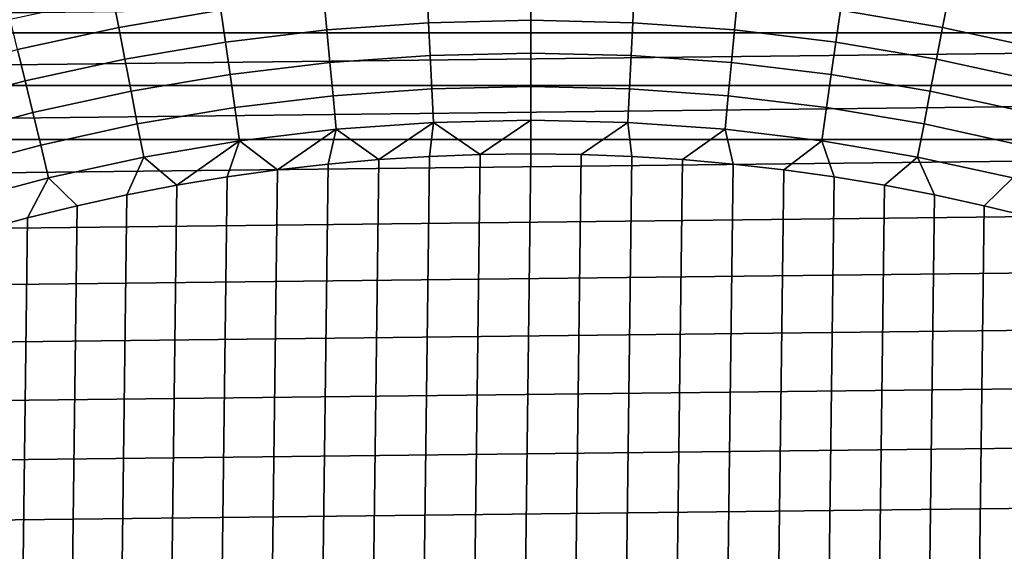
# Model space of a CAD drawing. Header units: metres. Extents: x -109 to 109, y -342 to 66.
# Tile 333 of 512: x -4.32 to 4, y 13.64 to 18.13. Entities that reach past the tile are written whole.
import ezdxf

# ---------------------------------------------------------------- set-up
doc = ezdxf.new("R2010")
doc.units = ezdxf.units.M
doc.layers.add('solid_K_24_62_16_000B91', color=7, linetype='CONTINUOUS')

msp = doc.modelspace()

# ---------------------------------------------------------------- linework, layer by layer
at = {"layer": 'solid_K_24_62_16_000B91'}
for points in [[(18.951792, 18.457472, 84.926178), (-18.951799, 18.457464, 84.926178), (-19.368544, 18.021236, 84.926178)], [(19.368538, 18.021244, 84.926178), (18.951792, 18.457472, 84.926178), (-19.368544, 18.021236, 84.926178)], [(-3.531988, 18.325695, -66.637932), (-2.656016, 18.472998, -66.637932), (-2.61844, 18.211653, -66.747398), (-3.48202, 18.066435, -66.747398)], [(-0.875456, 18.378088, -66.747398), (0, 18.398928, -66.747398), (0, 18.127752, -66.83773), (-0.862553, 18.10722, -66.83773)], [(0.862553, 18.10722, -66.83773), (0, 18.127752, -66.83773), (0, 18.398928, -66.747398), (0.875456, 18.378088, -66.747398)], [(2.656016, 18.472998, -66.637932), (3.531988, 18.325695, -66.637932), (3.48202, 18.066435, -66.747398), (2.61844, 18.211653, -66.747398)], [(-4.399959, 18.136879, -66.637932), (-3.531988, 18.325695, -66.637932), (-3.48202, 18.066435, -66.747398), (-4.337711, 17.880291, -66.747398)], [(-2.61844, 18.211653, -66.747398), (-1.748929, 18.315615, -66.747398), (-1.723152, 18.045668, -66.83773), (-2.579848, 17.943237, -66.83773)], [(-1.748929, 18.315615, -66.747398), (-0.875456, 18.378088, -66.747398), (-0.862553, 18.10722, -66.83773), (-1.723152, 18.045668, -66.83773)], [(0.875456, 18.378088, -66.747398), (1.748929, 18.315615, -66.747398), (1.723152, 18.045668, -66.83773), (0.862553, 18.10722, -66.83773)], [(1.748929, 18.315615, -66.747398), (2.61844, 18.211653, -66.747398), (2.579848, 17.943237, -66.83773), (1.723152, 18.045668, -66.83773)], [(3.531988, 18.325695, -66.637932), (4.39996, 18.136879, -66.637932), (4.337711, 17.880291, -66.747398), (3.48202, 18.066435, -66.747398)], [(-3.48202, 18.066435, -66.747398), (-2.61844, 18.211653, -66.747398), (-2.579848, 17.943237, -66.83773), (-3.4307, 17.800159, -66.83773)], [(2.61844, 18.211653, -66.747398), (3.48202, 18.066435, -66.747398), (3.4307, 17.800159, -66.83773), (2.579848, 17.943237, -66.83773)], [(-4.337711, 17.880291, -66.747398), (-3.48202, 18.066435, -66.747398), (-3.4307, 17.800159, -66.83773), (-4.273779, 17.61676, -66.83773)], [(-1.723152, 18.045668, -66.83773), (-0.862553, 18.10722, -66.83773), (-0.849376, 17.830601, -66.908463), (-1.696828, 17.769989, -66.908463)], [(-0.862553, 18.10722, -66.83773), (0, 18.127752, -66.83773), (0, 17.850819, -66.908463), (-0.849376, 17.830601, -66.908463)], [(0.849376, 17.830601, -66.908463), (0, 17.850819, -66.908463), (0, 18.127752, -66.83773), (0.862553, 18.10722, -66.83773)], [(0.862553, 18.10722, -66.83773), (1.723152, 18.045668, -66.83773), (1.696828, 17.769989, -66.908463), (0.849376, 17.830601, -66.908463)], [(3.48202, 18.066435, -66.747398), (4.337711, 17.880291, -66.747398), (4.273779, 17.61676, -66.83773), (3.4307, 17.800159, -66.83773)], [(19.368538, 18.021244, 84.926178), (-19.368544, 18.021236, 84.926178), (-19.775284, 17.575592, 84.926178)], [(19.775276, 17.5756, 84.926178), (19.368538, 18.021244, 84.926178), (-19.775284, 17.575592, 84.926178)], [(-2.579848, 17.943237, -66.83773), (-1.723152, 18.045668, -66.83773), (-1.696828, 17.769989, -66.908463), (-2.540437, 17.669125, -66.908463)], [(1.723152, 18.045668, -66.83773), (2.579848, 17.943237, -66.83773), (2.540437, 17.669125, -66.908463), (1.696828, 17.769989, -66.908463)], [(-3.4307, 17.800159, -66.83773), (-2.579848, 17.943237, -66.83773), (-2.540437, 17.669125, -66.908463), (-3.37829, 17.528233, -66.908463)], [(2.579848, 17.943237, -66.83773), (3.4307, 17.800159, -66.83773), (3.37829, 17.528233, -66.908463), (2.540437, 17.669125, -66.908463)], [(-5.183577, 17.653641, -66.747398), (-4.337711, 17.880291, -66.747398), (-4.273779, 17.61676, -66.83773), (-5.107178, 17.393452, -66.83773)], [(-1.696828, 17.769989, -66.908463), (-0.849376, 17.830601, -66.908463), (-0.835992, 17.549643, -66.959244), (-1.670091, 17.489986, -66.959244)], [(-0.849376, 17.830601, -66.908463), (0, 17.850819, -66.908463), (0, 17.569542, -66.959244), (-0.835992, 17.549643, -66.959244)], [(0.835992, 17.549643, -66.959244), (0, 17.569542, -66.959244), (0, 17.850819, -66.908463), (0.849376, 17.830601, -66.908463)], [(0.849376, 17.830601, -66.908463), (1.696828, 17.769989, -66.908463), (1.670091, 17.489986, -66.959244), (0.835992, 17.549643, -66.959244)], [(-4.273779, 17.61676, -66.83773), (-3.4307, 17.800159, -66.83773), (-3.37829, 17.528233, -66.908463), (-4.20849, 17.347633, -66.908463)], [(-2.540437, 17.669125, -66.908463), (-1.696828, 17.769989, -66.908463), (-1.670091, 17.489986, -66.959244), (-2.500407, 17.390709, -66.959244)], [(1.696828, 17.769989, -66.908463), (2.540437, 17.669125, -66.908463), (2.500407, 17.390709, -66.959244), (1.670091, 17.489986, -66.959244)], [(3.4307, 17.800159, -66.83773), (4.273779, 17.61676, -66.83773), (4.20849, 17.347633, -66.908463), (3.37829, 17.528233, -66.908463)], [(-3.37829, 17.528233, -66.908463), (-2.540437, 17.669125, -66.908463), (-2.500407, 17.390709, -66.959244), (-3.325058, 17.252037, -66.959244)], [(2.540437, 17.669125, -66.908463), (3.37829, 17.528233, -66.908463), (3.325058, 17.252037, -66.959244), (2.500407, 17.390709, -66.959244)], [(19.775276, 17.5756, 84.926178), (-19.775284, 17.575592, 84.926178), (-20.171722, 17.120865, 84.926178)], [(20.171715, 17.120872, 84.926178), (19.775276, 17.5756, 84.926178), (-20.171722, 17.120865, 84.926178)], [(-5.107178, 17.393452, -66.83773), (-4.273779, 17.61676, -66.83773), (-4.20849, 17.347633, -66.908463), (-5.029157, 17.127735, -66.908463)], [(-0.835992, 17.549643, -66.959244), (0, 17.569542, -66.959244), (0, 17.285357, -66.989807), (-0.82247, 17.265778, -66.989807)], [(0.82247, 17.265778, -66.989807), (0, 17.285357, -66.989807), (0, 17.569542, -66.959244), (0.835992, 17.549643, -66.959244)], [(-4.20849, 17.347633, -66.908463), (-3.37829, 17.528233, -66.908463), (-3.325058, 17.252037, -66.959244), (-4.142177, 17.074284, -66.959244)], [(-2.500407, 17.390709, -66.959244), (-1.670091, 17.489986, -66.959244), (-1.643078, 17.207087, -66.989807), (-2.459963, 17.109417, -66.989807)], [(-1.670091, 17.489986, -66.959244), (-0.835992, 17.549643, -66.959244), (-0.82247, 17.265778, -66.989807), (-1.643078, 17.207087, -66.989807)], [(0.835992, 17.549643, -66.959244), (1.670091, 17.489986, -66.959244), (1.643078, 17.207087, -66.989807), (0.82247, 17.265778, -66.989807)], [(1.670091, 17.489986, -66.959244), (2.500407, 17.390709, -66.959244), (2.459963, 17.109417, -66.989807), (1.643078, 17.207087, -66.989807)], [(3.37829, 17.528233, -66.908463), (4.20849, 17.347633, -66.908463), (4.142177, 17.074284, -66.959244), (3.325058, 17.252037, -66.959244)], [(-5.029157, 17.127735, -66.908463), (-4.20849, 17.347633, -66.908463), (-4.142177, 17.074284, -66.959244), (-4.949912, 16.857853, -66.959244)], [(-3.325058, 17.252037, -66.959244), (-2.500407, 17.390709, -66.959244), (-2.459963, 17.109417, -66.989807), (-3.271275, 16.972988, -66.989807)], [(2.500407, 17.390709, -66.959244), (3.325058, 17.252037, -66.959244), (3.271275, 16.972988, -66.989807), (2.459963, 17.109417, -66.989807)], [(-4.142177, 17.074284, -66.959244), (-3.325058, 17.252037, -66.959244), (-3.271275, 16.972988, -66.989807), (-4.075177, 16.798109, -66.989807)], [(-1.643078, 17.207087, -66.989807), (-0.82247, 17.265778, -66.989807), (-1.283861, 16.951452, -67)], [(-0.82247, 17.265778, -66.989807), (-0.855638, 16.978449, -67), (-1.283861, 16.951452, -67)], [(-0.82247, 17.265778, -66.989807), (-0.427724, 16.994635, -67), (-0.855638, 16.978449, -67)], [(-0.82247, 17.265778, -66.989807), (0, 17.285357, -66.989807), (-0.427724, 16.994635, -67)], [(0, 17.285357, -66.989807), (0, 17, -67), (-0.427724, 16.994635, -67)], [(0, 17.285357, -66.989807), (0.82247, 17.265778, -66.989807), (0.427716, 16.994635, -67), (0, 17, -67)], [(0.82247, 17.265778, -66.989807), (0.855624, 16.978451, -67), (0.427716, 16.994635, -67)], [(0.82247, 17.265778, -66.989807), (1.643078, 17.207087, -66.989807), (1.283842, 16.951452, -67), (0.855624, 16.978451, -67)], [(3.325058, 17.252037, -66.959244), (4.142177, 17.074284, -66.959244), (4.075177, 16.798109, -66.989807), (3.271275, 16.972988, -66.989807)], [(-2.459963, 17.109417, -66.989807), (-1.643078, 17.207087, -66.989807), (-2.139079, 16.864885, -67)], [(-1.643078, 17.207087, -66.989807), (-1.711715, 16.913599, -67), (-2.139079, 16.864885, -67)], [(-1.643078, 17.207087, -66.989807), (-1.283861, 16.951452, -67), (-1.711715, 16.913599, -67)], [(1.643078, 17.207087, -66.989807), (1.711693, 16.913601, -67), (1.283842, 16.951452, -67)], [(1.643078, 17.207087, -66.989807), (2.459963, 17.109417, -66.989807), (2.139055, 16.864889, -67), (1.711693, 16.913601, -67)], [(20.171715, 17.120872, 84.926178), (-20.55777, 16.65715, 84.926178), (-20.93309, 16.184858, 84.926178), (20.557764, 16.657158, 84.926178)], [(20.171715, 17.120872, 84.926178), (-20.171722, 17.120865, 84.926178), (-20.55777, 16.65715, 84.926178)], [(-4.949912, 16.857853, -66.959244), (-4.142177, 17.074284, -66.959244), (-4.075177, 16.798109, -66.989807), (-4.869848, 16.585178, -66.989807)], [(-3.271275, 16.972988, -66.989807), (-2.459963, 17.109417, -66.989807), (-2.99035, 16.734928, -67)], [(-2.459963, 17.109417, -66.989807), (-2.565332, 16.805325, -67), (-2.99035, 16.734928, -67)], [(-2.459963, 17.109417, -66.989807), (-2.139079, 16.864885, -67), (-2.565332, 16.805325, -67)], [(2.459963, 17.109417, -66.989807), (2.565308, 16.805328, -67), (2.139055, 16.864889, -67)], [(2.459963, 17.109417, -66.989807), (3.271275, 16.972988, -66.989807), (2.990326, 16.734932, -67), (2.565308, 16.805328, -67)], [(-1.283842, -16.951452, -67), (-0.855638, 16.978449, -67), (-0.427724, 16.994635, -67), (-0.855624, -16.978451, -67)], [(-0.855624, -16.978451, -67), (-0.427724, 16.994635, -67), (0, 17, -67), (-0.427716, -16.994635, -67)], [(0.427716, 16.994635, -67), (0, -17, -67), (-0.427716, -16.994635, -67), (0, 17, -67)], [(0.855624, 16.978451, -67), (0.427724, -16.994635, -67), (0, -17, -67), (0.427716, 16.994635, -67)], [(-4.075177, 16.798109, -66.989807), (-3.271275, 16.972988, -66.989807), (-3.413569, 16.653751, -67), (-3.834755, 16.561844, -67)], [(-3.271275, 16.972988, -66.989807), (-2.99035, 16.734928, -67), (-3.413569, 16.653751, -67)], [(-2.565308, -16.805328, -67), (-2.139079, 16.864885, -67), (-1.711715, 16.913599, -67), (-2.139055, -16.864889, -67)], [(-2.139055, -16.864889, -67), (-1.711715, 16.913599, -67), (-1.283861, 16.951452, -67), (-1.711693, -16.913601, -67)], [(-1.711693, -16.913601, -67), (-1.283861, 16.951452, -67), (-0.855638, 16.978449, -67), (-1.283842, -16.951452, -67)], [(1.283842, 16.951452, -67), (0.855638, -16.978449, -67), (0.427724, -16.994635, -67), (0.855624, 16.978451, -67)], [(1.711693, 16.913601, -67), (1.283861, -16.951452, -67), (0.855638, -16.978449, -67), (1.283842, 16.951452, -67)], [(2.139055, 16.864889, -67), (1.711715, -16.913599, -67), (1.283861, -16.951452, -67), (1.711693, 16.913601, -67)], [(3.271275, 16.972988, -66.989807), (3.413546, 16.653755, -67), (2.990326, 16.734932, -67)], [(3.271275, 16.972988, -66.989807), (4.075177, 16.798109, -66.989807), (3.834734, 16.561848, -67), (3.413546, 16.653755, -67)], [(-2.990326, -16.734932, -67), (-2.565332, 16.805325, -67), (-2.139079, 16.864885, -67), (-2.565308, -16.805328, -67)], [(2.565308, 16.805328, -67), (2.139079, -16.864885, -67), (1.711715, -16.913599, -67), (2.139055, 16.864889, -67)], [(-4.869848, 16.585178, -66.989807), (-4.075177, 16.798109, -66.989807), (-4.253512, 16.459269, -67), (-4.669439, 16.346142, -67)], [(-4.075177, 16.798109, -66.989807), (-3.834755, 16.561844, -67), (-4.253512, 16.459269, -67)], [(-3.834734, -16.561848, -67), (-3.413569, 16.653751, -67), (-2.99035, 16.734928, -67), (-3.413546, -16.653755, -67)], [(-3.413546, -16.653755, -67), (-2.99035, 16.734928, -67), (-2.565332, 16.805325, -67), (-2.990326, -16.734932, -67)], [(2.990326, 16.734932, -67), (2.565332, -16.805325, -67), (2.139079, -16.864885, -67), (2.565308, 16.805328, -67)], [(3.413546, 16.653755, -67), (2.99035, -16.734928, -67), (2.565332, -16.805325, -67), (2.990326, 16.734932, -67)], [(4.075177, 16.798109, -66.989807), (4.253493, 16.459272, -67), (3.834734, 16.561848, -67)], [(20.557764, 16.657158, 84.926178), (-20.93309, 16.184858, 84.926178), (-21.297634, 15.704048, 84.926178), (20.933084, 16.184866, 84.926178)], [(-4.253493, -16.459272, -67), (-3.834755, 16.561844, -67), (-3.413569, 16.653751, -67), (-3.834734, -16.561848, -67)], [(3.834734, 16.561848, -67), (3.413569, -16.653751, -67), (2.99035, -16.734928, -67), (3.413546, 16.653755, -67)], [(-4.669421, -16.346148, -67), (-4.253512, 16.459269, -67), (-3.834755, 16.561844, -67), (-4.253493, -16.459272, -67)], [(4.253493, 16.459272, -67), (3.834755, -16.561844, -67), (3.413569, -16.653751, -67), (3.834734, 16.561848, -67)], [(-5.082287, -16.222525, -67), (-4.669439, 16.346142, -67), (-4.253512, 16.459269, -67), (-4.669421, -16.346148, -67)], [(4.669421, 16.346148, -67), (4.253512, -16.459269, -67), (3.834755, -16.561844, -67), (4.253493, 16.459272, -67)], [(20.933084, 16.184866, 84.926178), (-21.297634, 15.704048, 84.926178), (-21.651068, 15.215158, 84.926178), (21.297628, 15.704056, 84.926178)], [(21.297628, 15.704056, 84.926178), (-21.651068, 15.215158, 84.926178), (-21.993343, 14.718262, 84.926178), (21.651062, 15.215167, 84.926178)], [(21.651062, 15.215167, 84.926178), (-21.993343, 14.718262, 84.926178), (-22.324163, 14.213779, 84.926178), (21.993338, 14.71827, 84.926178)], [(21.993338, 14.71827, 84.926178), (-22.324163, 14.213779, 84.926178), (-22.643452, 13.701841, 84.926178), (22.32416, 14.213788, 84.926178)], [(22.32416, 14.213788, 84.926178), (-22.643452, 13.701841, 84.926178), (-22.950981, 13.182799, 84.926178), (22.643448, 13.701851, 84.926178)], [(22.643448, 13.701851, 84.926178), (-22.950981, 13.182799, 84.926178), (-23.246618, 12.656891, 84.926178), (22.950975, 13.182808, 84.926178)]]:
    msp.add_3dface(points, dxfattribs=at)

doc.saveas('drawing.dxf')
